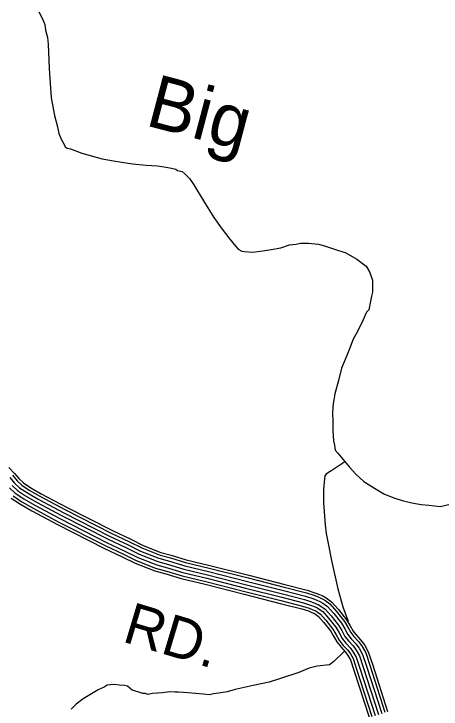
# Model space of a CAD drawing. Extents: x 1551132 to 1791609, y 378168 to 563823.
# Drawn here: x 1600492 to 1604322, y 475757 to 481996 of the extents above; entities that cross this region are included whole.
import ezdxf

# ---------------------------------------------------------------- set-up
doc = ezdxf.new("R2010")
doc.units = 0
for name, color, linetype in [('DESIGN - DRAINAGE - Bridges and Cross Drains Size Text', 7, 'Continuous'), ('DESIGN - ROW - Right-of-Way and Easement Labels', 7, 'Continuous'), ('DESIGN - TRANSPORTATION - Text', 7, 'Continuous'), ('SURVEY - PROPERTY - Owners', 7, 'Continuous'), ('SURVEY - TRANSPORTATION - Roads', 7, 'Continuous')]:
    doc.layers.add(name, color=color, linetype=linetype)

msp = doc.modelspace()

# ---------------------------------------------------------------- linework, layer by layer
at = {"layer": 'DESIGN - TRANSPORTATION - Text'}
for points in [[(1600714.549, 482014.12), (1600743.873, 481957.643), (1600769.189, 481901.208), (1600774.581, 481851.04), (1600791.747, 481782.697), (1600799.039, 481724.487), (1600806.372, 481505.956), (1600827.171, 481243.175), (1600855.245, 481084.504), (1600882.003, 480981.968), (1600895.294, 480923.683), (1600916.66, 480871.315), (1600938.176, 480830.964), (1600951.834, 480802.738), (1600967.692, 480790.513), (1600999.625, 480784.096), (1601099.198, 480746.779), (1601282.627, 480694.377), (1601384.449, 480677.069), (1601460.314, 480664.093), (1601554.187, 480650.893), (1601676.084, 480639.343), (1601778.031, 480632.059), (1601855.93, 480621.059), (1601903.812, 480610.442), (1601943.719, 480601.925), (1601959.602, 480591.7), (1601999.485, 480581.183), (1602027.201, 480556.791), (1602064.766, 480520.248), (1602106.065, 480461.613), (1602190.338, 480318.268), (1602284.544, 480168.789), (1602349.434, 480075.795)], [(1602349.434, 480075.795), (1602426.224, 479974.634), (1602481.423, 479907.808), (1602503.139, 479883.49), (1602534.947, 479867.057), (1602558.929, 479864.757), (1602632.869, 479857.815), (1602725.034, 479868.682), (1602815.273, 479885.591), (1602885.43, 479896.733), (1602961.787, 479923.833), (1603021.877, 479929.092), (1603060.001, 479938.634), (1603132.041, 479939.734), (1603223.939, 479928.559), (1603277.779, 479913.858), (1603357.469, 479886.808), (1603469.075, 479851.34), (1603566.439, 479796.005), (1603649.695, 479732.837), (1603681.061, 479680.344), (1603708.185, 479607.859), (1603707.352, 479539.732), (1603706.86, 479499.656), (1603698.419, 479463.697), (1603687.852, 479417.737), (1603674.919, 479341.744), (1603652.628, 479317.976), (1603621.712, 479244.216), (1603572.48, 479144.63), (1603533.639, 479076.987), (1603500.557, 478989.226), (1603475.815, 478929.416), (1603430.433, 478817.755), (1603401.059, 478705.902), (1603369.584, 478586.057), (1603360.943, 478534.064), (1603354.526, 478500.072), (1603349.576, 478421.978), (1603352.468, 478331.767), (1603351.518, 478253.624), (1603356.443, 478165.388), (1603365.951, 478125.187), (1603369.684, 478103.095), (1603373.417, 478081.002), (1603395.075, 478052.677), (1603499.581, 477927.115), (1603558.83, 477864.247), (1603630.086, 477801.237), (1603725.367, 477739.919), (1603814.748, 477686.692), (1603908.33, 477649.45), (1603972.095, 477628.608), (1604059.868, 477607.466), (1604143.732, 477594.39), (1604211.672, 477587.532), (1604313.57, 477576.232), (1604403.835, 477595.14)], [(1603458.474, 477976.508), (1603343.185, 477899.023), (1603310.952, 477881.389), (1603290.753, 477865.605), (1603280.578, 477851.705), (1603276.236, 477823.704), (1603267.061, 477727.627), (1603267.595, 477607.382), (1603283.194, 477410.793), (1603290.244, 477332.55), (1603309.143, 477242.131), (1603339.293, 477089.452), (1603396.216, 476836.237), (1603440.265, 476675.366), (1603482.881, 476560.605), (1603488.53, 476547.879)], [(1603451.689, 476275.281), (1603360.966, 476184.528), (1603319.876, 476155.836), (1603211.662, 476141.16), (1603139.447, 476126.035), (1603044.941, 476087.134), (1602882.228, 476033.066), (1602779.788, 476000.281), (1602637.342, 475967.997), (1602476.87, 475933.938), (1602404.589, 475912.804), (1602328.407, 475899.728), (1602282.325, 475894.295), (1602244.218, 475886.761), (1602188.252, 475891.47), (1602052.347, 475903.195), (1601966.407, 475910.278), (1601936.4, 475910.662), (1601888.418, 475913.262), (1601824.261, 475902.045), (1601734.171, 475897.161), (1601692.064, 475889.678), (1601670.131, 475895.961), (1601648.148, 475898.236), (1601620.241, 475906.603), (1601552.476, 475927.495), (1601510.91, 475964.088), (1601482.952, 475968.446), (1601436.995, 475973.03), (1601395.054, 475979.572), (1601356.98, 475974.038), (1601326.948, 475972.405), (1601300.723, 475954.704), (1601246.391, 475929.329), (1601173.843, 475886.152), (1601111.361, 475848.86), (1601050.762, 475801.525), (1601004.188, 475756.016)]]:
    msp.add_lwpolyline(points, dxfattribs=at)
at = {"layer": 'SURVEY - PROPERTY - Owners'}
msp.add_lwpolyline([(1600475.135, 477763.609), (1600522.701, 477719.133), (1600596.199, 477670.423), (1600693.597, 477613.48), (1600924.291, 477491.286), (1601336.04, 477281.372), (1601501.194, 477203.803), (1601614.575, 477146.727), (1601781.838, 477081.159), (1601877.502, 477054.275), (1602015.007, 477013.007), (1602228.352, 476963.048), (1602577.219, 476873.837), (1602900.169, 476790.869), (1603097.54, 476741.051), (1603161.297, 476720.459), (1603197.229, 476706.433), (1603221.02, 476695.9), (1603244.87, 476681.674), (1603282.602, 476655.307), (1603336.017, 476594.755), (1603403.199, 476510.053), (1603430.748, 476461.752), (1603460.256, 476409.426), (1603491.872, 476369.091), (1603533.438, 476324.674), (1603561.079, 476286.381), (1603589.294, 476235.705), (1603623.669, 476133.635), (1603759.807, 475709.908)], dxfattribs=at)
at = {"layer": 'SURVEY - TRANSPORTATION - Roads'}
for points in [[(1600447.419, 477925.53), (1600496.535, 477871.579), (1600537.759, 477823.769), (1600576.633, 477787.418), (1600642.065, 477744.059), (1600735.787, 477689.266), (1600964.282, 477568.238), (1601374.172, 477359.266), (1601539.127, 477281.797), (1601649.966, 477225.996), (1601809.462, 477163.478), (1601901.693, 477137.552), (1602037.373, 477096.834), (1602248.977, 477047.283), (1602598.752, 476957.839), (1602921.569, 476874.904), (1603121.498, 476824.445), (1603190.413, 476802.186), (1603230.562, 476786.51), (1603260.928, 476773.068), (1603291.977, 476754.551), (1603340.767, 476720.45), (1603402.549, 476650.424), (1603475.247, 476558.763), (1603506.18, 476504.537), (1603532.554, 476457.752), (1603557.779, 476425.576), (1603600.519, 476379.9), (1603634.368, 476333.016), (1603668.934, 476270.931), (1603706.042, 476160.736), (1603842.538, 475735.883)], [(1600454.828, 477834.619), (1600497.526, 477785.118), (1600541.984, 477743.542), (1600612.599, 477696.749), (1600708.68, 477640.573), (1600938.583, 477518.795), (1601349.673, 477309.223), (1601514.752, 477231.688), (1601627.225, 477175.061), (1601791.712, 477110.585), (1601886.152, 477084.042), (1602023.007, 477042.975), (1602235.727, 476993.157), (1602584.919, 476903.871), (1602907.819, 476820.911), (1603106.106, 476770.86), (1603171.705, 476749.676), (1603209.145, 476735.059), (1603235.286, 476723.484), (1603261.711, 476707.725), (1603303.393, 476678.599), (1603359.8, 476614.656), (1603428.957, 476527.47), (1603457.714, 476477.044), (1603486.105, 476426.701), (1603515.43, 476389.284), (1603557.42, 476344.416), (1603587.278, 476303.048), (1603617.76, 476248.297), (1603653.118, 476143.327), (1603789.381, 475719.191)], [(1600478.035, 477855.186), (1600519.909, 477806.627), (1600561.267, 477767.959), (1600628.998, 477723.066), (1600723.763, 477667.665), (1600952.882, 477546.304), (1601363.306, 477337.065), (1601528.319, 477259.563), (1601639.883, 477203.404), (1601801.587, 477140.01), (1601894.802, 477113.818), (1602030.998, 477072.942), (1602243.102, 477023.274), (1602592.61, 476933.897), (1602915.469, 476850.954), (1603114.673, 476800.669), (1603182.113, 476778.893), (1603221.062, 476763.685), (1603249.553, 476751.076), (1603278.552, 476733.776), (1603324.193, 476701.883), (1603383.583, 476634.557), (1603454.715, 476544.879), (1603484.68, 476492.336), (1603511.946, 476443.977), (1603538.996, 476409.476), (1603581.403, 476364.158), (1603613.477, 476319.723), (1603646.235, 476260.889), (1603682.559, 476153.011), (1603818.955, 475728.483)], [(1600452.744, 477742.1), (1600503.418, 477694.724), (1600579.799, 477644.098), (1600678.514, 477586.388), (1600910, 477463.777), (1601322.407, 477253.521), (1601487.636, 477175.919), (1601601.925, 477118.393), (1601771.963, 477051.733), (1601868.852, 477024.507), (1602007.007, 476983.04), (1602220.977, 476932.939), (1602569.519, 476843.803), (1602892.52, 476760.826), (1603088.973, 476711.242), (1603150.888, 476691.241), (1603185.313, 476677.808), (1603206.754, 476668.316), (1603228.028, 476655.624), (1603261.811, 476632.015), (1603312.235, 476574.855), (1603377.441, 476492.636), (1603403.782, 476446.46), (1603434.407, 476392.15), (1603468.314, 476348.899), (1603509.455, 476304.931), (1603534.879, 476269.714), (1603560.828, 476223.113), (1603594.219, 476123.943), (1603730.233, 475700.624)], [(1600475.135, 477763.609), (1600522.701, 477719.133), (1600596.199, 477670.423), (1600693.597, 477613.48), (1600924.291, 477491.286), (1601336.04, 477281.372), (1601501.194, 477203.803), (1601614.575, 477146.727), (1601781.838, 477081.159), (1601877.502, 477054.275), (1602015.007, 477013.007), (1602228.352, 476963.048), (1602577.219, 476873.837), (1602900.169, 476790.869), (1603097.54, 476741.051), (1603161.297, 476720.459), (1603197.229, 476706.433), (1603221.02, 476695.9), (1603244.87, 476681.674), (1603282.602, 476655.307), (1603336.017, 476594.755), (1603403.199, 476510.053), (1603430.748, 476461.752), (1603460.256, 476409.426), (1603491.872, 476369.091), (1603533.438, 476324.674), (1603561.079, 476286.381), (1603589.294, 476235.705), (1603623.669, 476133.635), (1603759.807, 475709.908)], [(1600475.135, 477763.609), (1600522.701, 477719.133), (1600596.199, 477670.423), (1600693.597, 477613.48), (1600924.291, 477491.286), (1601336.04, 477281.372), (1601501.194, 477203.803), (1601614.575, 477146.727), (1601781.838, 477081.159), (1601877.502, 477054.275), (1602015.007, 477013.007), (1602228.352, 476963.048), (1602577.219, 476873.837), (1602900.169, 476790.869), (1603097.54, 476741.051), (1603161.297, 476720.459), (1603197.229, 476706.433), (1603221.02, 476695.9), (1603244.87, 476681.674), (1603282.602, 476655.307), (1603336.017, 476594.755), (1603403.199, 476510.053), (1603430.748, 476461.752), (1603460.256, 476409.426), (1603491.872, 476369.091), (1603533.438, 476324.674), (1603561.079, 476286.381), (1603589.294, 476235.705), (1603623.669, 476133.635), (1603759.807, 475709.908)], [(1600468.144, 477650.056), (1600549.8, 477595.938), (1600650.914, 477536.828), (1600883.842, 477413.45), (1601297.466, 477202.578), (1601462.82, 477124.91), (1601578.776, 477066.542), (1601753.896, 476997.89), (1601853.027, 476970.039), (1601992.382, 476928.213), (1602207.486, 476877.845), (1602555.444, 476788.868), (1602878.52, 476705.866), (1603073.299, 476656.699), (1603131.847, 476637.79), (1603163.513, 476625.431), (1603180.654, 476617.839), (1603197.221, 476607.956), (1603223.762, 476589.414), (1603268.719, 476538.446), (1603330.317, 476460.785), (1603354.45, 476418.476), (1603387.116, 476360.541), (1603425.207, 476311.957), (1603465.581, 476268.805), (1603486.947, 476239.213), (1603508.738, 476200.07), (1603540.346, 476106.218), (1603676.117, 475683.632)], [(1600484.135, 477670.307), (1600563.4, 477617.78), (1600663.431, 477559.296), (1600895.7, 477436.267), (1601308.774, 477225.679), (1601474.07, 477148.044), (1601589.267, 477090.051), (1601762.088, 477022.307), (1601860.202, 476994.732), (1601999.016, 476953.072), (1602213.602, 476902.821), (1602561.827, 476813.777), (1602884.87, 476730.784), (1603080.407, 476681.433), (1603140.48, 476662.024), (1603173.396, 476649.182), (1603192.487, 476640.723), (1603211.187, 476629.573), (1603241.011, 476608.731), (1603288.452, 476554.954), (1603351.684, 476475.227), (1603376.816, 476431.168), (1603408.565, 476374.875), (1603444.748, 476328.707), (1603485.472, 476285.189), (1603508.68, 476253.038), (1603532.354, 476210.521), (1603564.778, 476114.26), (1603700.658, 475691.332)]]:
    msp.add_lwpolyline(points, dxfattribs=at)

# ---------------------------------------------------------------- texts
at = {"layer": 'DESIGN - DRAINAGE - Bridges and Cross Drains Size Text'}
msp.add_text('Big', height=474.9902, rotation=345.2274889, dxfattribs=at).set_placement((1601658.61, 480998.919))
at = {"layer": 'DESIGN - ROW - Right-of-Way and Easement Labels'}
msp.add_text('RD.', height=369.9927, rotation=343.2927833, dxfattribs=at).set_placement((1601452.598, 476366.083))

doc.saveas('drawing.dxf')
